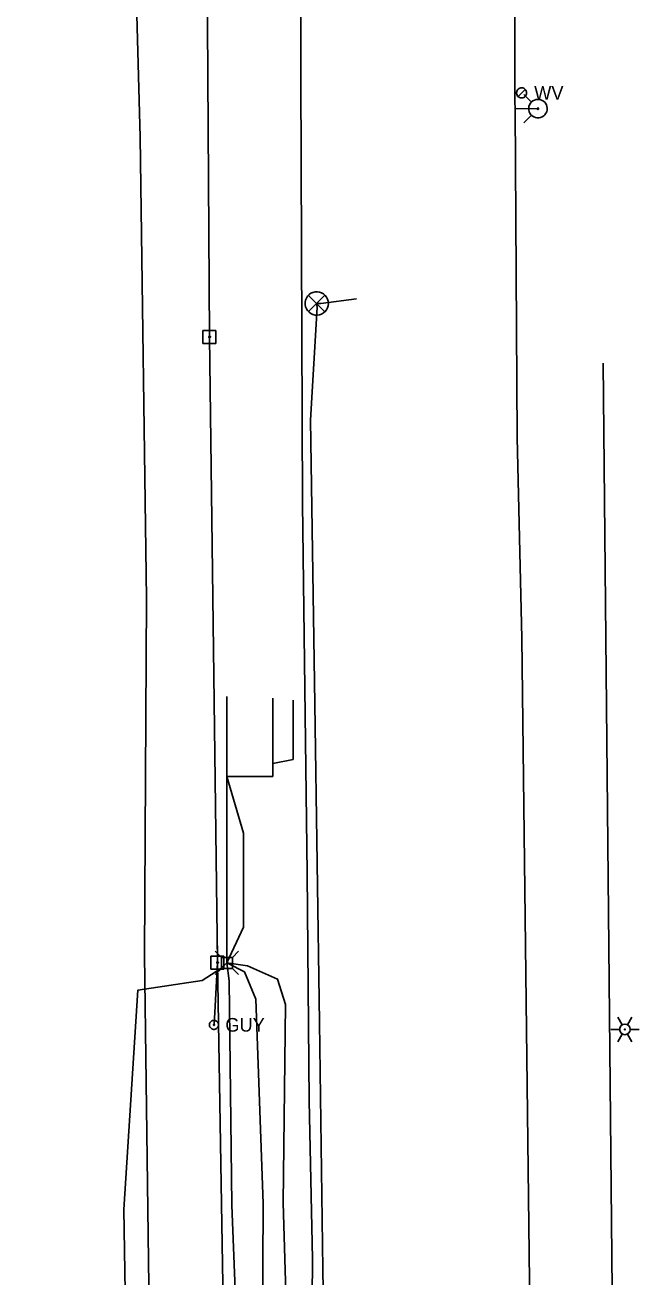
# Model space of a CAD drawing. Extents: x 596028 to 606371, y 330010 to 403088.
# Drawn here: x 602007.1 to 602181.8, y 376895.9 to 377249.7 of the extents above; entities that cross this region are included whole.
import ezdxf

# ---------------------------------------------------------------- set-up
doc = ezdxf.new("R2010")
doc.units = 0
for name, color, linetype in [('E_LTG', 7, 'Continuous'), ('E_SIG', 7, 'Continuous'), ('E_SIG_Conduit', 7, 'Continuous'), ('E_UTL_AG_Bold', 7, 'Continuous'), ('E_UTL_EGuyWire', 7, 'Continuous'), ('E_UTL_EPowerPole', 7, 'Continuous'), ('E_UTL_FO_UG_QWEST', 7, 'Continuous'), ('E_UTL_G_UG', 7, 'Continuous'), ('E_UTL_Overhead', 7, 'Continuous'), ('E_UTL_T_UG', 7, 'Continuous'), ('E_UTL_W', 7, 'Continuous'), ('E_UTL_W_UG', 7, 'Continuous'), ('E_UTL_WHydrant', 7, 'Continuous')]:
    doc.layers.add(name, color=color, linetype=linetype)

# ---------------------------------------------------------------- blocks, each defined once
blk = doc.blocks.new('LPOL')
at = {"layer": 'E_LTG'}
for p, q in [((-12.2, 0), (-4.6, 0)), ((-2.3, 4), (-6.1, 10.6)), ((2.3, 4), (6.1, 10.6)), ((4.6, 0), (12.2, 0)), ((-6.1, -10.6), (-2.3, -4)), ((6.1, -10.6), (2.3, -4))]:
    blk.add_line(p, q, dxfattribs=at)
for radius in [4.57, 4.57, 4.57, 0.381]:
    blk.add_circle((0, 0), radius, dxfattribs=at)

msp = doc.modelspace()

# ---------------------------------------------------------------- linework, layer by layer
at = {"layer": 'E_SIG'}
for points in [[(602092.88, 377171.04), (602092.82, 377171.66), (602092.64, 377172.26), (602092.35, 377172.82), (602091.96, 377173.31), (602091.49, 377173.73), (602090.95, 377174.04), (602090.35, 377174.24), (602089.73, 377174.33), (602089.11, 377174.3), (602088.5, 377174.16), (602087.93, 377173.9), (602087.41, 377173.53), (602086.98, 377173.08), (602086.64, 377172.55), (602086.41, 377171.97), (602086.29, 377171.35), (602086.29, 377170.72), (602086.41, 377170.11), (602086.64, 377169.53), (602086.98, 377169), (602087.41, 377168.54), (602087.93, 377168.18), (602088.5, 377167.92), (602089.11, 377167.77), (602089.73, 377167.74), (602090.35, 377167.83), (602090.95, 377168.04), (602091.49, 377168.35), (602091.96, 377168.76), (602092.35, 377169.25), (602092.64, 377169.81), (602092.82, 377170.41), (602092.88, 377171.04)], [(602091.84, 377173.37), (602087.23, 377168.72)], [(602087.23, 377173.32), (602091.88, 377168.67)]]:
    msp.add_lwpolyline(points, dxfattribs=at)
at = {"layer": 'E_SIG_Conduit'}
msp.add_lwpolyline([(602070.44, 376822.68), (602082.36, 376830.06), (602091.12, 376839.16), (602092.17, 376845.02), (602091.28, 376898.09), (602090.33, 376967.77), (602089.03, 377057.89), (602087.79, 377138.05), (602089.72, 377169.97), (602089.53, 377171.04), (602090.7, 377171.04), (602100.85, 377172.3)], dxfattribs=at)
at = {"layer": 'E_UTL_AG_Bold'}
for points in [[(602062.62, 376986.17), (602060.87, 376987.92)], [(602065.72, 376986.17), (602062.62, 376986.17)], [(602062.62, 376986.17), (602062.62, 376983.07)], [(602065.72, 376986.17), (602067.47, 376987.92)], [(602065.72, 376983.07), (602065.72, 376986.17)], [(602062.62, 376983.07), (602060.87, 376981.32)], [(602062.62, 376983.07), (602065.72, 376983.07)], [(602065.72, 376983.07), (602067.47, 376981.32)]]:
    msp.add_lwpolyline(points, dxfattribs=at)
at = {"layer": 'E_UTL_EGuyWire'}
msp.add_line((602060.51, 376967.12), (602061.51, 376984.74), dxfattribs=at)
for points in [[(602061.79, 376967.12), (602061.77, 376967.37), (602061.7, 376967.6), (602061.59, 376967.82), (602061.43, 376968.01), (602061.25, 376968.17), (602061.04, 376968.29), (602060.81, 376968.37), (602060.57, 376968.4), (602060.32, 376968.39), (602060.09, 376968.34), (602059.86, 376968.23), (602059.67, 376968.09), (602059.5, 376967.92), (602059.37, 376967.71), (602059.27, 376967.48), (602059.23, 376967.25), (602059.23, 376967), (602059.27, 376966.76), (602059.37, 376966.54), (602059.5, 376966.33), (602059.67, 376966.15), (602059.86, 376966.01), (602060.09, 376965.91), (602060.32, 376965.85), (602060.57, 376965.84), (602060.81, 376965.88), (602061.04, 376965.96), (602061.25, 376966.08), (602061.43, 376966.24), (602061.59, 376966.43), (602061.7, 376966.65), (602061.77, 376966.88), (602061.79, 376967.12)], [(602060.67, 376967.12), (602060.66, 376967.15), (602060.65, 376967.18), (602060.64, 376967.21), (602060.62, 376967.23), (602060.6, 376967.25), (602060.57, 376967.27), (602060.54, 376967.28), (602060.51, 376967.28), (602060.48, 376967.28), (602060.45, 376967.27), (602060.43, 376967.26), (602060.4, 376967.24), (602060.38, 376967.22), (602060.36, 376967.2), (602060.35, 376967.17), (602060.35, 376967.14), (602060.35, 376967.11), (602060.35, 376967.08), (602060.36, 376967.05), (602060.38, 376967.02), (602060.4, 376967), (602060.43, 376966.98), (602060.45, 376966.97), (602060.48, 376966.96), (602060.51, 376966.96), (602060.54, 376966.97), (602060.57, 376966.98), (602060.6, 376966.99), (602060.62, 376967.01), (602060.64, 376967.04), (602060.65, 376967.06), (602060.66, 376967.09), (602060.67, 376967.12)]]:
    msp.add_lwpolyline(points, dxfattribs=at)
at = {"layer": 'E_UTL_EPowerPole'}
for points in [[(602059.22, 377163.42), (602059.22, 377166.32)], [(602061.07, 377163.42), (602057.38, 377163.42)], [(602057.38, 377163.42), (602057.38, 377159.72)], [(602059.5, 377161.57), (602059.49, 377161.62), (602059.48, 377161.66), (602059.46, 377161.7), (602059.43, 377161.74), (602059.4, 377161.77), (602059.36, 377161.79), (602059.31, 377161.8), (602059.27, 377161.81), (602059.22, 377161.81), (602059.18, 377161.8), (602059.14, 377161.78), (602059.1, 377161.75), (602059.07, 377161.72), (602059.04, 377161.68), (602059.03, 377161.64), (602059.02, 377161.6), (602059.02, 377161.55), (602059.03, 377161.51), (602059.04, 377161.46), (602059.07, 377161.43), (602059.1, 377161.39), (602059.14, 377161.37), (602059.18, 377161.35), (602059.22, 377161.34), (602059.27, 377161.33), (602059.31, 377161.34), (602059.36, 377161.36), (602059.4, 377161.38), (602059.43, 377161.41), (602059.46, 377161.44), (602059.48, 377161.48), (602059.49, 377161.53), (602059.5, 377161.57)], [(602061.07, 377159.72), (602061.07, 377163.42)], [(602057.38, 377159.72), (602061.07, 377159.72)], [(602061.48, 376986.58), (602061.48, 376989.49)], [(602063.32, 376986.58), (602059.63, 376986.58)], [(602059.63, 376986.58), (602059.63, 376982.89)], [(602061.75, 376984.74), (602061.74, 376984.78), (602061.73, 376984.83), (602061.71, 376984.87), (602061.68, 376984.9), (602061.65, 376984.93), (602061.61, 376984.95), (602061.57, 376984.97), (602061.52, 376984.98), (602061.47, 376984.97), (602061.43, 376984.96), (602061.39, 376984.94), (602061.35, 376984.92), (602061.32, 376984.89), (602061.3, 376984.85), (602061.28, 376984.81), (602061.27, 376984.76), (602061.27, 376984.72), (602061.28, 376984.67), (602061.3, 376984.63), (602061.32, 376984.59), (602061.35, 376984.56), (602061.39, 376984.53), (602061.43, 376984.51), (602061.47, 376984.5), (602061.52, 376984.5), (602061.57, 376984.51), (602061.61, 376984.52), (602061.65, 376984.54), (602061.68, 376984.57), (602061.71, 376984.61), (602061.73, 376984.65), (602061.74, 376984.69), (602061.75, 376984.74)], [(602063.32, 376982.89), (602063.32, 376986.58)], [(602059.63, 376982.89), (602063.32, 376982.89)]]:
    msp.add_lwpolyline(points, dxfattribs=at)
at = {"layer": 'E_UTL_FO_UG_QWEST'}
msp.add_lwpolyline([(602181.82, 376837.07), (602173.28, 376872.74), (602170.52, 377154.16)], dxfattribs=at)
at = {"layer": 'E_UTL_G_UG'}
msp.add_lwpolyline([(602090.11, 376364.15), (602090.25, 376443.58), (602088.79, 376480.94), (602088.39, 376515.21), (602089.56, 376541.88), (602089.83, 376615.46), (602087.76, 376672.39), (602088.5, 376719.99), (602088.79, 376746.47), (602088.3, 376780.73), (602087.91, 376797.14), (602087.98, 376797.91), (602088.02, 376800.43), (602088.06, 376814.88), (602088.22, 376816.13), (602087.56, 376823.46), (602087.94, 376856.1), (602088.35, 376900.96), (602087.42, 376945.62), (602086.83, 377009.98), (602085.58, 377114.46), (602085.04, 377235), (602084.65, 377371.5)], dxfattribs=at)
at = {"layer": 'E_UTL_Overhead'}
msp.add_lwpolyline([(602066.34, 374292.77), (602066.62, 374583.45), (602066.23, 374727.52), (602065.76, 374864.44), (602065.08, 375005.94), (602064.91, 375146.3), (602064.66, 375287.35), (602064.5, 375474.72), (602064.37, 375619.94), (602064.77, 375679.41), (602064.41, 375809.38), (602063.83, 375999.2), (602063.47, 376187.97), (602063.07, 376372.59), (602063.14, 376562.11), (602062.17, 376753.86), (602064.11, 376825.6), (602061.51, 376984.74), (602059.26, 377161.57), (602058.1, 377338.74)], dxfattribs=at)
at = {"layer": 'E_UTL_T_UG'}
for points in [[(602029.81, 376832.35), (602040.43, 376832.2), (602041.77, 376834.11), (602042.61, 376850.18), (602040.86, 376986.87), (602041.45, 377087.66), (602039.61, 377218.04), (602035.44, 377370.03), (602032.67, 377507.65), (602032.68, 377651.01), (602034.25, 377803.1), (602031.55, 377967.99), (602031.01, 378101.06), (602026.03, 378228.63), (602026.36, 378339.73), (602025.06, 378423.88), (602026.49, 378592.65), (602024.27, 378739.77), (602023.72, 378879.93), (602020.49, 379076.03), (602018.74, 379243.63), (602017.92, 379407.56), (602007.07, 379423.28)], [(602064.17, 376984.62), (602064.17, 377059.96)], [(602077.17, 377037.34), (602077.17, 377059.51)], [(602082.91, 377042.11), (602082.91, 377058.93)], [(602077.17, 377041.01), (602082.91, 377042.11)], [(602064.17, 377037.34), (602077.17, 377037.34)], [(602064.17, 376984.62), (602068.82, 376994.72), (602068.82, 377021.29), (602064.17, 377037.34)], [(602031.24, 376826.39), (602036.26, 376828.19), (602036.1, 376845.21), (602035.02, 376914.94), (602038.94, 376976.9), (602057.14, 376979.62), (602062.46, 376983.01), (602064.17, 376984.62)], [(602031.81, 376820.92), (602051.41, 376820.92), (602052.51, 376821.15), (602053.19, 376820.86), (602063.63, 376819.72), (602073.33, 376820.01), (602073.93, 376820.21), (602079.28, 376825.72), (602080.49, 376828.83), (602082.11, 376847.03), (602080.09, 376916.84), (602080.75, 376972.88), (602078.49, 376980.03), (602069.94, 376983.82), (602064.17, 376984.62)], [(602063.75, 376378.98), (602063.59, 376390.35), (602067.15, 376480.94), (602067.16, 376483.43), (602071.41, 376544.95), (602070.97, 376562.37), (602067.3, 376563.95), (602063.67, 376563.74), (602068.2, 376565.42), (602069.69, 376568.22), (602072, 376638.01), (602070.11, 376656.7), (602068.99, 376707.04), (602067.44, 376730.52), (602067.31, 376744.58), (602066.49, 376760.57), (602066.06, 376817.68), (602066.42, 376829.42), (602068.26, 376846.77), (602065.52, 376916.2), (602064.76, 376979.53), (602064.17, 376984.62)], [(602075.21, 376757.95), (602075.22, 376758.66), (602073.33, 376820.01), (602074.06, 376846.3), (602074.37, 376916.62), (602072.34, 376974.35), (602069.13, 376982.15), (602064.48, 376984.42), (602064.17, 376984.62)]]:
    msp.add_lwpolyline(points, dxfattribs=at)
at = {"layer": 'E_UTL_W'}
for points in [[(602148.91, 377230.55), (602148.89, 377230.82), (602148.81, 377231.08), (602148.69, 377231.32), (602148.52, 377231.54), (602148.31, 377231.71), (602148.08, 377231.85), (602147.82, 377231.94), (602147.55, 377231.98), (602147.28, 377231.96), (602147.02, 377231.9), (602146.77, 377231.79), (602146.55, 377231.63), (602146.37, 377231.43), (602146.22, 377231.21), (602146.12, 377230.95), (602146.07, 377230.69), (602146.07, 377230.42), (602146.12, 377230.15), (602146.22, 377229.9), (602146.37, 377229.67), (602146.55, 377229.47), (602146.77, 377229.32), (602147.02, 377229.2), (602147.28, 377229.14), (602147.55, 377229.13), (602147.82, 377229.17), (602148.08, 377229.25), (602148.31, 377229.39), (602148.52, 377229.57), (602148.69, 377229.78), (602148.81, 377230.02), (602148.89, 377230.28), (602148.91, 377230.55)], [(602146.48, 377229.54), (602148.49, 377231.56)]]:
    msp.add_lwpolyline(points, dxfattribs=at)
at = {"layer": 'E_UTL_W_UG'}
for points in [[(602145, 376358.27), (602144.67, 376438.27), (602144.32, 376557.1), (602146.71, 376668.9), (602151.36, 376757.15), (602149.74, 376894.68), (602147.56, 377076.39), (602146.22, 377133.16), (602145.63, 377226.09), (602145.59, 377228.09), (602145.58, 377347.62)], [(602145.63, 377226.09), (602152.12, 377226.1)]]:
    msp.add_lwpolyline(points, dxfattribs=at)
at = {"layer": 'E_UTL_WHydrant'}
for points in [[(602150.28, 377227.94), (602148.14, 377230.08)], [(602152.12, 377228.73), (602151.62, 377228.68), (602151.14, 377228.54), (602150.7, 377228.31), (602150.31, 377228), (602149.98, 377227.62), (602149.73, 377227.19), (602149.57, 377226.72), (602149.5, 377226.23), (602149.52, 377225.73), (602149.64, 377225.24), (602149.85, 377224.79), (602150.14, 377224.38), (602150.5, 377224.04), (602150.92, 377223.77), (602151.38, 377223.59), (602151.87, 377223.49), (602152.37, 377223.49), (602152.86, 377223.59), (602153.32, 377223.77), (602153.74, 377224.04), (602154.1, 377224.38), (602154.39, 377224.79), (602154.6, 377225.24), (602154.71, 377225.73), (602154.74, 377226.23), (602154.67, 377226.72), (602154.5, 377227.19), (602154.25, 377227.62), (602153.93, 377228), (602153.54, 377228.31), (602153.09, 377228.54), (602152.61, 377228.68), (602152.12, 377228.73)], [(602152.12, 377226.3), (602152.08, 377226.3), (602152.04, 377226.29), (602152.01, 377226.27), (602151.98, 377226.25), (602151.95, 377226.22), (602151.93, 377226.19), (602151.92, 377226.15), (602151.92, 377226.11), (602151.92, 377226.07), (602151.93, 377226.04), (602151.94, 377226), (602151.97, 377225.97), (602151.99, 377225.94), (602152.03, 377225.92), (602152.06, 377225.91), (602152.1, 377225.9), (602152.14, 377225.9), (602152.17, 377225.91), (602152.21, 377225.92), (602152.24, 377225.94), (602152.27, 377225.97), (602152.29, 377226), (602152.31, 377226.04), (602152.32, 377226.07), (602152.32, 377226.11), (602152.31, 377226.15), (602152.3, 377226.19), (602152.28, 377226.22), (602152.26, 377226.25), (602152.23, 377226.27), (602152.19, 377226.29), (602152.16, 377226.3), (602152.12, 377226.3)], [(602150.28, 377224.27), (602148.14, 377222.13)]]:
    msp.add_lwpolyline(points, dxfattribs=at)

# ---------------------------------------------------------------- block references
at = {"layer": 'E_LTG', "xscale": 0.32808333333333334, "yscale": 0.32808333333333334}
msp.add_blockref('LPOL', (602176.71, 376965.84), dxfattribs=at)

# ---------------------------------------------------------------- texts
at = {"layer": 'E_UTL_EGuyWire'}
msp.add_text('GUY', height=3.85, dxfattribs=at).set_placement((602063.71, 376965.2))
at = {"layer": 'E_UTL_W'}
msp.add_text('WV', height=3.85, dxfattribs=at).set_placement((602151.05, 377228.63))

doc.saveas('drawing.dxf')
